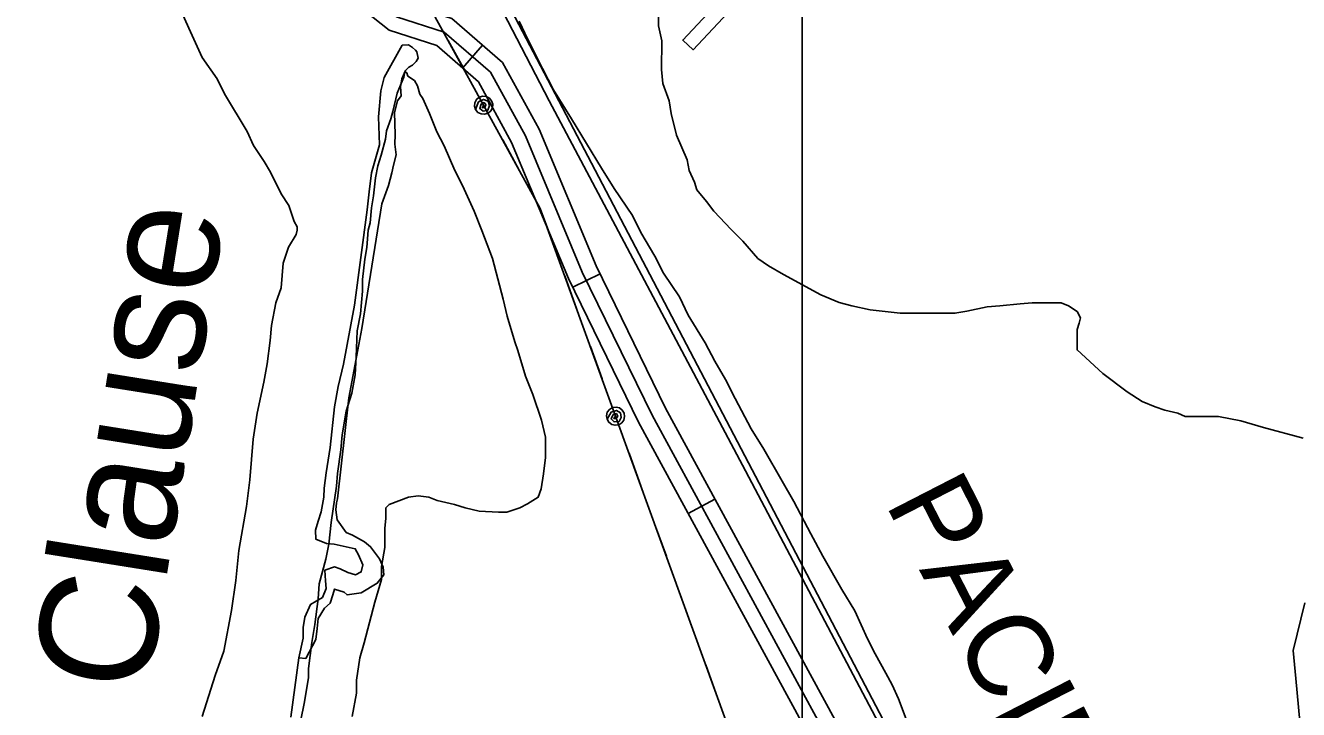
# Model space of a CAD drawing. Extents: x 3271442 to 3309282, y 752266 to 777610.
# Drawn here: x 3280068 to 3281323, y 762845 to 763520 of the extents above; entities that cross this region are included whole.
import ezdxf

# ---------------------------------------------------------------- set-up
doc = ezdxf.new("R2010")
doc.units = 0
for name, color, linetype in [('V-BLDG-OTLN', 7, 'Continuous'), ('V-GRID-MAJR', 7, 'Continuous'), ('V-RAIL-IDEN', 7, 'Continuous'), ('V-RAIL-TRAK', 7, 'Continuous'), ('V-RIVR-IDEN', 7, 'Continuous'), ('V-ROAD-CNTR', 7, 'Continuous'), ('V-SITE-VEGE', 7, 'Continuous'), ('V-TOPO-SHOR', 7, 'Continuous'), ('V-UTIL-LINE', 7, 'Continuous')]:
    doc.layers.add(name, color=color, linetype=linetype)

msp = doc.modelspace()

# ---------------------------------------------------------------- linework, layer by layer
at = {"layer": 'V-BLDG-OTLN'}
msp.add_lwpolyline([(3280760, 763532.6), (3280725.7, 763496.2), (3280715.5, 763505.8), (3280749.8, 763542.2)], close=True, dxfattribs=at)
at = {"layer": 'V-GRID-MAJR'}
msp.add_spline([(3280833.3, 757643.2), (3280833.3, 763703.2), (3280833.3, 769765.1), (3280833.3, 775827.1), (3280833.3, 775829)], degree=3, dxfattribs=at)
at = {"layer": 'V-RAIL-TRAK'}
msp.add_lwpolyline([(3282675.5, 759475.3), (3282580.7, 759655.7), (3282389.3, 760021.6), (3282261.5, 760263.3), (3282094.4, 760578.8), (3281852, 761038.7), (3281759.7, 761217.4), (3281600.1, 761519.1), (3281426.7, 761848.1), (3281225.8, 762229.5), (3281018.1, 762624.8), (3280777.5, 763080.9), (3280584, 763445.9), (3280475, 763656.1), (3280392.7, 763812.2), (3280303.8, 763977.1), (3280011.6, 764499.1), (3279732.4, 764958.2), (3279510.8, 765302.4)], dxfattribs=at)
at = {"layer": 'V-ROAD-CNTR'}
for p, q in [((3280498.5, 763478.2), (3280518.2, 763500.9)), ((3280607.1, 763262), (3280634, 763275.1)), ((3280721, 763038.8), (3280747.3, 763053.1))]:
    msp.add_line(p, q, dxfattribs=at)
for points in [[(3278896.6, 766194.4), (3279207.3, 765753.2), (3279382, 765504.2), (3279510.2, 765320.4), (3279619.3, 765148.7), (3279740.6, 764957.9), (3279844.1, 764790.1), (3279937, 764634.6), (3280041, 764460.4), (3280130.2, 764309.9), (3280239.6, 764110.5), (3280361.9, 763885.2), (3280539.4, 763549), (3280924.1, 762814.5), (3281160.7, 762359.8), (3281314.6, 762065), (3281497.6, 761722.5), (3281661.2, 761410.7), (3281877.3, 760997.6)], [(3280563, 762002.5), (3280706.1, 762028), (3280763.4, 762051.7), (3280818.9, 762099), (3280809.6, 762187.4), (3280801.5, 762237), (3280843.4, 762367.1), (3280890.6, 762424.7), (3280907.7, 762471.4), (3280911.6, 762540), (3280921.1, 762642.9), (3280913.7, 762697.7), (3280892.5, 762754.6), (3280685.3, 763135.7), (3280616.5, 763276.8), (3280560.4, 763411.4), (3280526, 763474.2), (3280480.5, 763513.7), (3280433.4, 763528.8), (3280396.7, 763558.1), (3280377.3, 763593.6), (3280344, 763677.4), (3280198.7, 763954.8), (3280195.4, 763990.2)], [(3280560.4, 762017.2), (3280701.8, 762042.5), (3280755.4, 762064.7), (3280803.2, 762105.3), (3280794.7, 762185.4), (3280786.1, 762238.2), (3280830, 762374.4), (3280877.4, 762432.3), (3280892.8, 762474.5), (3280896.6, 762541.1), (3280906, 762642.6), (3280899.1, 762694), (3280878.8, 762748.3), (3280672, 763128.8), (3280602.8, 763270.6), (3280546.9, 763404.8), (3280514.1, 763464.7), (3280473, 763500.4), (3280426.2, 763515.4), (3280385, 763548.3), (3280363.7, 763587.2), (3280330.3, 763671.2), (3280184, 763950.5), (3280181.7, 763975.3)], [(3280565.6, 761987.7), (3280710.3, 762013.5), (3280771.3, 762038.8), (3280834.7, 762092.7), (3280824.5, 762189.4), (3280816.9, 762235.9), (3280856.8, 762359.8), (3280903.9, 762417.2), (3280922.5, 762468.4), (3280926.5, 762538.9), (3280936.2, 762643.2), (3280928.3, 762701.3), (3280906.2, 762760.8), (3280698.7, 763142.6), (3280630.2, 763283), (3280574, 763417.9), (3280537.8, 763483.8), (3280488, 763527.1), (3280440.6, 763542.2), (3280408.5, 763568), (3280390.9, 763600), (3280357.6, 763683.7), (3280213.4, 763959.2), (3280211.9, 763974.9)]]:
    msp.add_lwpolyline(points, dxfattribs=at)
at = {"layer": 'V-SITE-VEGE'}
for points in [[(3280222.9, 763530.8), (3280230.3, 763513.9), (3280241.9, 763488.5), (3280256.6, 763467.4), (3280264, 763452.6), (3280286.1, 763415.6), (3280292.4, 763401.8), (3280303, 763386), (3280309.3, 763375.4), (3280319.8, 763354.2), (3280327.2, 763342.6), (3280332.5, 763326.7), (3280335.6, 763321.5), (3280335.6, 763318.3), (3280334.6, 763314.1), (3280327.1, 763301.4), (3280321.8, 763285.6), (3280319.7, 763261.3), (3280314.4, 763246.5), (3280310.1, 763224.3), (3280309, 763209.5), (3280305.8, 763186.3), (3280302.6, 763168.3), (3280296.2, 763137.7), (3280292, 763112.3), (3280288.7, 763072.2), (3280285.5, 763045.8), (3280278.1, 763002.5), (3280274.9, 762972.9), (3280270.6, 762943.3), (3280263.1, 762903.2), (3280254.6, 762878.9), (3280241.9, 762838.7)], [(3280691.6, 763531.5), (3280691.6, 763519.9), (3280694.8, 763505.1), (3280694.7, 763476.6), (3280695.8, 763462.8), (3280702.1, 763445.9), (3280704.2, 763433.2), (3280709.4, 763412.1), (3280719.9, 763387.8), (3280722, 763377.2), (3280727.3, 763365.6), (3280729.4, 763358.2), (3280738.9, 763346.6), (3280746.3, 763337), (3280763.2, 763319), (3280774.8, 763307.4), (3280789.5, 763290.5), (3280800.1, 763283.1), (3280814.9, 763274.6), (3280851.8, 763254.5), (3280869.8, 763247), (3280882.4, 763243.8), (3280900.4, 763239.6), (3280912, 763238.5), (3280930, 763236.4), (3280983.9, 763236.3), (3280995.5, 763238.4), (3281015.6, 763242.6), (3281028.2, 763243.6), (3281048.3, 763245.7), (3281059.9, 763246.7), (3281088.5, 763246.7), (3281095.9, 763243.5), (3281104.3, 763238.2), (3281107.5, 763231.9), (3281106.4, 763226.6), (3281104.3, 763220.2), (3281104.2, 763200.2), (3281129.6, 763176.9), (3281153.8, 763158.9), (3281168.6, 763149.3), (3281181.3, 763144), (3281190.8, 763140.9), (3281203.5, 763137.7), (3281210.9, 763134.5), (3281243.6, 763134.4), (3281265.8, 763130.2), (3281288, 763123.8)], [(3280935.7, 762835.9), (3280928.3, 762856), (3280922, 762869.7), (3280915.7, 762881.4), (3280905.1, 762900.4), (3280897.8, 762915.2), (3280885.1, 762942.7), (3280872.5, 762963.9), (3280853.5, 762996.6), (3280841.9, 763018.9), (3280825.1, 763050.6), (3280813.5, 763070.7), (3280795.6, 763102.4), (3280782.9, 763122.5), (3280767.1, 763152.1), (3280757.6, 763171.1), (3280747.1, 763189.1), (3280737.6, 763207.1), (3280720.8, 763234.6), (3280712.3, 763252.6), (3280696.5, 763275.8), (3280688.1, 763292.7), (3280674.4, 763316), (3280666, 763332.9), (3280648.1, 763359.4), (3280635.4, 763379.5), (3280605.9, 763428.1), (3280588, 763456.7), (3280577.4, 763477.8), (3280562.7, 763506.4), (3280554.3, 763524.4)], [(3280339.1, 762835.4), (3280342.3, 762851.3), (3280346.6, 762876.6), (3280346.6, 762886.1), (3280349.8, 762911.5), (3280353, 762929.4), (3280356.2, 762954.8), (3280357.3, 762969.6), (3280363.6, 762993.9), (3280366.8, 763008.7), (3280369, 763029.8), (3280374.3, 763065.7), (3280375.4, 763078.4), (3280378.6, 763101.6), (3280379.7, 763116.4), (3280383.9, 763139.6), (3280389.3, 763157.6), (3280392.5, 763175.6), (3280393.5, 763193.5), (3280394.6, 763218.9), (3280397.8, 763235.8), (3280400, 763258), (3280400, 763269.6), (3280402.1, 763289.7), (3280404.3, 763301.3), (3280405.4, 763318.2), (3280407.5, 763325.6), (3280408.6, 763340.4), (3280410.7, 763352), (3280412.8, 763369.9), (3280415, 763381.6), (3280418.2, 763392.1), (3280422.4, 763408), (3280423.5, 763416.4), (3280427.7, 763428), (3280429.8, 763435.4), (3280434.1, 763453.4), (3280440.5, 763469.2), (3280441.5, 763474.5), (3280443.6, 763473.4), (3280444.7, 763470.3), (3280451, 763466), (3280454.2, 763460.7), (3280456.3, 763452.3), (3280459.5, 763448), (3280465.8, 763433.2), (3280473.1, 763415.3), (3280480.5, 763401.5), (3280491, 763377.2), (3280498.4, 763362.4), (3280510, 763337), (3280517.4, 763318), (3280527.9, 763290.5), (3280538.4, 763250.3), (3280542.6, 763233.4), (3280549.9, 763208.1), (3280553.1, 763199.6), (3280560.5, 763174.2), (3280567.8, 763156.3), (3280576.2, 763130.9), (3280580.4, 763114), (3280580.4, 763093.9), (3280578.3, 763078.1), (3280576.1, 763063.3), (3280572.9, 763054.8), (3280562.4, 763048.5), (3280555, 763044.3), (3280542.3, 763040.1), (3280533.8, 763040.1), (3280514.8, 763041.2), (3280501.1, 763044.4), (3280490.5, 763047.6), (3280473.6, 763051.8), (3280465.2, 763055), (3280454.6, 763056.1), (3280445.1, 763055), (3280426.1, 763047.7), (3280422.9, 763044.5), (3280422.9, 763033.9), (3280421.8, 763024.4), (3280421.8, 763005.4), (3280418.6, 762986.4), (3280418.6, 762973.7), (3280412.2, 762951.5), (3280401.5, 762911.4), (3280397.3, 762896.6), (3280394.1, 762874.4), (3280394.1, 762861.7), (3280389.8, 762838.5)], [(3281288, 763123.8), (3281327, 763113.2)]]:
    msp.add_lwpolyline(points, dxfattribs=at)
at = {"layer": 'V-TOPO-SHOR'}
msp.add_lwpolyline([(3280439, 763500.6), (3280421.4, 763468.9), (3280417.8, 763455.8), (3280415.5, 763430.2), (3280416.7, 763402.5), (3280408.9, 763374.9), (3280406.6, 763356.2), (3280404.4, 763338.3), (3280391.9, 763244.3), (3280381, 763186.2), (3280376, 763164.1), (3280372.4, 763144.1), (3280367.9, 763104), (3280364.2, 763079.1), (3280362, 763063.9), (3280361.9, 763054.9), (3280359, 763040.4), (3280356.2, 763031.4), (3280353.4, 763022.4), (3280354, 763013.4), (3280364.3, 763009.2), (3280371.9, 763008.5), (3280392.7, 763004.1), (3280396.1, 762997.9), (3280400.1, 762988.2), (3280398.7, 762981.2), (3280393.1, 762978.5), (3280385.5, 762980.7), (3280378, 762984.2), (3280372.4, 762986.3), (3280362.7, 762982.9), (3280363.3, 762972.5), (3280364, 762964.9), (3280360.4, 762956), (3280354.2, 762952.5), (3280348.6, 762949.1), (3280343, 762936.7), (3280341.5, 762926.4), (3280341.4, 762916), (3280337.1, 762896.6), (3280344, 762895.9), (3280353.9, 762914.5), (3280355.3, 762925.5), (3280356.1, 762935.2), (3280362.4, 762945.6), (3280368, 762950.4), (3280370.8, 762958.6), (3280372.3, 762964.2), (3280381.9, 762961.3), (3280384.7, 762958.5), (3280398.5, 762960.5), (3280414.5, 762970), (3280420.8, 762978.3), (3280420.2, 762985.9), (3280416.8, 762994.2), (3280407.9, 763006.1), (3280401.7, 763011), (3280390, 763017.3), (3280383.8, 763020.1), (3280374.9, 763032.6), (3280373.6, 763042.3), (3280374.3, 763049.3), (3280375.1, 763053.4), (3280386.3, 763153), (3280399.3, 763221.4), (3280419, 763344.4), (3280425.4, 763362.3), (3280428.9, 763374.7), (3280430.4, 763382.3), (3280433.2, 763392.7), (3280431.9, 763403.1), (3280432, 763412.8), (3280431.5, 763434.2), (3280434.4, 763446), (3280437.9, 763450.8), (3280437.2, 763459.8), (3280438.7, 763467.4), (3280442.2, 763475.7), (3280445.7, 763479.1), (3280449.2, 763481.1), (3280452.7, 763484.6), (3280454.8, 763488), (3280453.4, 763494.3), (3280452.1, 763495.7), (3280449.3, 763498.4), (3280445.2, 763501.2)], close=True, dxfattribs=at)
for points in [[(3281335.2, 762709.9), (3281319.9, 762876.1), (3281317.4, 762903.8), (3281328.8, 762950.7)], [(3280337.1, 762896.6), (3280329.4, 762837.9)]]:
    msp.add_lwpolyline(points, dxfattribs=at)
at = {"layer": 'V-UTIL-LINE'}
for points in [[(3279007.8, 765874.5), (3279354.3, 765391.5), (3279687.8, 764906.1), (3279981.8, 764398.1), (3280293.1, 763854.3), (3280575.1, 763339.8), (3280779.7, 762774.9), (3281005.9, 762220.7), (3281173.7, 761647.9), (3281355.9, 761062.2), (3281532.2, 760488.9), (3281714, 759910), (3281890.6, 759335.6), (3282074.7, 758762.4), (3282253.7, 758183.8), (3282418.2, 757643.6)], [(3280500.6, 763475.7), (3280484.2, 763505.5)], [(3280519.3, 763441.5), (3280518.1, 763439), (3280520.4, 763439.3), (3280521.5, 763441.8), (3280519.8, 763444.2), (3280516.8, 763442.7), (3280515.4, 763438.2), (3280518.8, 763435.7), (3280523.5, 763436.8), (3280525, 763441.1), (3280523.8, 763445.4), (3280519.3, 763447.2), (3280514.3, 763444.8), (3280511.4, 763437.2), (3280513.7, 763434.5), (3280516.8, 763432.9), (3280520.3, 763432.6), (3280523.7, 763433.6), (3280526.4, 763435.9), (3280528, 763439), (3280528.3, 763442.5), (3280527.2, 763445.9), (3280525, 763448.5), (3280521.9, 763450.2), (3280518.4, 763450.5), (3280515, 763449.4), (3280512.3, 763447.2), (3280510.7, 763444), (3280510.4, 763440.5), (3280511.4, 763437.2)], [(3280554.4, 763377.5), (3280538.1, 763407.3)], [(3280585.7, 763310.7), (3280575.1, 763339.8), (3280573.7, 763342.4)], [(3280610.9, 763241.1), (3280599.3, 763273.1)], [(3280636.1, 763171.5), (3280624.5, 763203.5)], [(3280649.3, 763134.8), (3280647.7, 763132.5), (3280650, 763132.5), (3280651.5, 763134.8), (3280650.2, 763137.4), (3280647, 763136.4), (3280644.9, 763132.2), (3280647.9, 763129.1), (3280652.8, 763129.5), (3280654.9, 763133.6), (3280654.3, 763138), (3280650.2, 763140.5), (3280644.9, 763138.9), (3280640.9, 763131.8), (3280642.7, 763128.8), (3280645.5, 763126.7), (3280648.9, 763125.8), (3280652.4, 763126.4), (3280655.4, 763128.2), (3280657.5, 763131), (3280658.3, 763134.4), (3280657.8, 763137.9), (3280656, 763140.9), (3280653.2, 763143), (3280649.8, 763143.8), (3280646.3, 763143.3), (3280643.3, 763141.5), (3280641.2, 763138.7), (3280640.4, 763135.2), (3280640.9, 763131.8)], [(3280674.2, 763066.2), (3280662.6, 763098.2)], [(3280699.4, 762996.6), (3280687.8, 763028.6)], [(3280724.6, 762927.1), (3280713, 762959)], [(3280749.8, 762857.5), (3280738.2, 762889.5)]]:
    msp.add_lwpolyline(points, dxfattribs=at)

# ---------------------------------------------------------------- texts
at = {"layer": 'V-RAIL-IDEN'}
msp.add_text('PACIFIC', height=83, rotation=297.1811, dxfattribs=at).set_placement((3280914.5, 763049.3))
at = {"layer": 'V-RIVR-IDEN'}
msp.add_text('Clause', height=116, rotation=80.9096, dxfattribs=at).set_placement((3280188, 762858.8))

doc.saveas('drawing.dxf')
